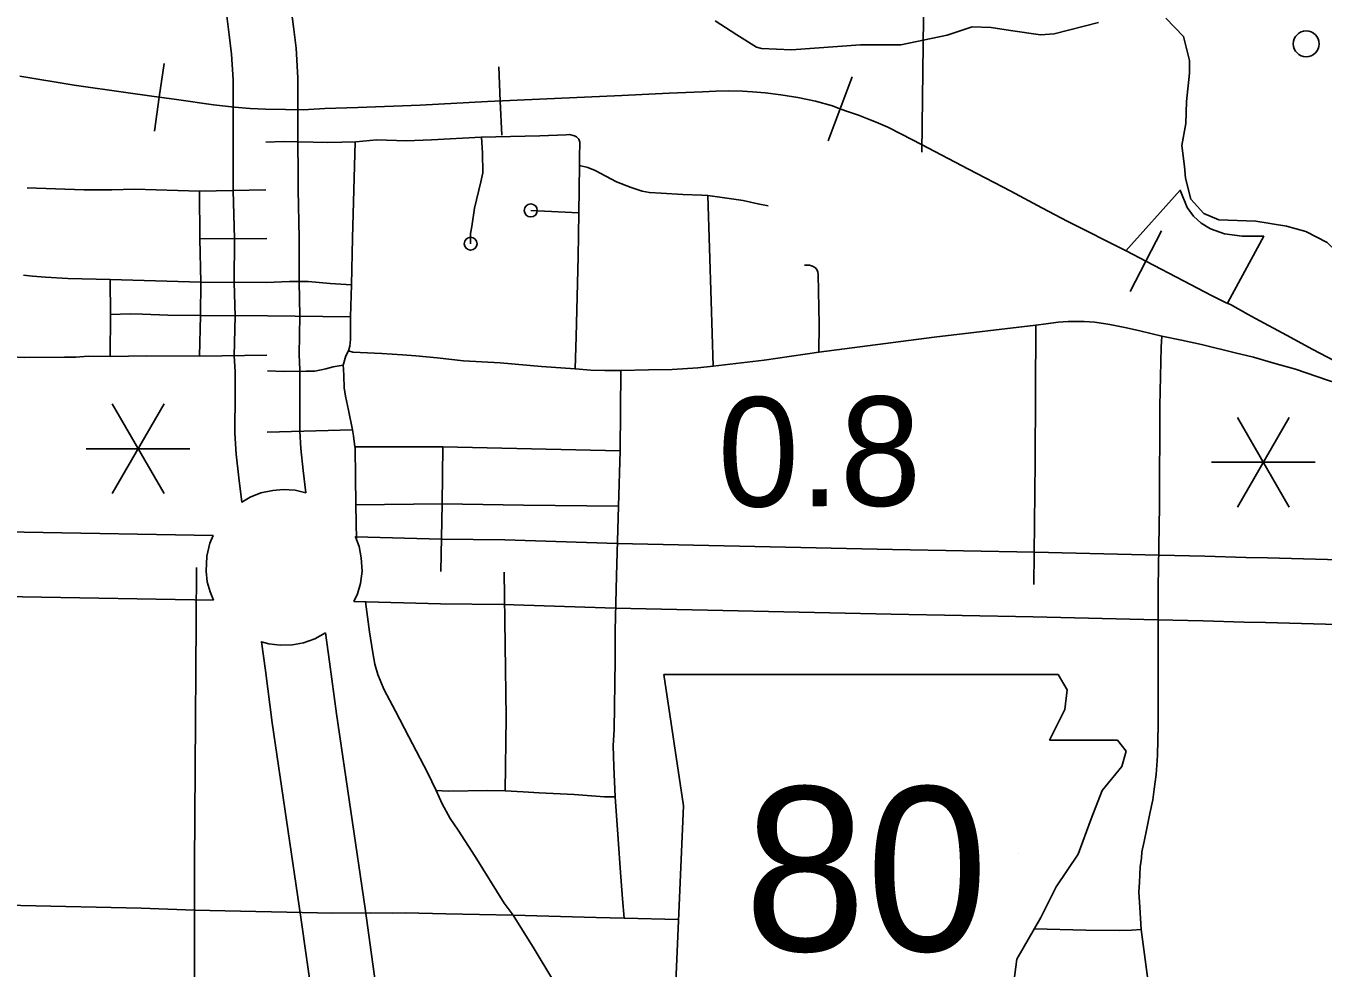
# Model space of a CAD drawing. Extents: x 1382482 to 1385815, y 1168351 to 1170484.
# Drawn here: x 1384488.7 to 1384689, y 1168998.2 to 1169143.7 of the extents above; entities that cross this region are included whole.
import ezdxf

# ---------------------------------------------------------------- set-up
doc = ezdxf.new("R2010")
doc.units = 0
for name, color, linetype in [('10', 7, 'Continuous'), ('15', 7, 'Continuous'), ('21', 7, 'Continuous'), ('35', 7, 'Continuous'), ('48', 7, 'Continuous'), ('57', 7, 'Continuous'), ('6', 7, 'Continuous'), ('Default', 7, 'Continuous')]:
    doc.layers.add(name, color=color, linetype=linetype)

msp = doc.modelspace()

# ---------------------------------------------------------------- linework, layer by layer
at = {"layer": '10'}
for points in [[(1384526.58, 1169162.13), (1384527.61, 1169157.62), (1384528.26, 1169154.89), (1384528.87, 1169151.52), (1384529.56, 1169147.56), (1384530.06, 1169143.59), (1384530.46, 1169140.27), (1384530.72, 1169135.7), (1384530.75, 1169128.28), (1384530.76, 1169118.44), (1384530.93, 1169110.92), (1384530.91, 1169104.17), (1384531.04, 1169098.92), (1384530.92, 1169092.95), (1384531.06, 1169090.6), (1384531.05, 1169086.99), (1384531.01, 1169081.11), (1384531.18, 1169078.43), (1384531.55, 1169075.06), (1384531.97, 1169071.58)], [(1384531.97, 1169071.58), (1384530.33, 1169071.99), (1384528.48, 1169072.08), (1384526.89, 1169071.95), (1384525.03, 1169071.58), (1384523.37, 1169070.92), (1384522.07, 1169070.15), (1384521.61, 1169073.91), (1384521.21, 1169077.56), (1384521, 1169080.83), (1384521.05, 1169087.04), (1384521.06, 1169090.32), (1384520.92, 1169092.76), (1384521.03, 1169098.9), (1384520.91, 1169104.06), (1384520.93, 1169110.82), (1384520.76, 1169118.32), (1384520.75, 1169128.25), (1384520.72, 1169135.4), (1384520.49, 1169139.38), (1384520.13, 1169142.36), (1384519.67, 1169146.07)], [(1384331.14, 1169069.25), (1384336.01, 1169069.25), (1384348.29, 1169069.04), (1384378.57, 1169068.37), (1384410.62, 1169067.66), (1384436, 1169067.05), (1384453.29, 1169066.56), (1384470.56, 1169066.07), (1384488.49, 1169065.52), (1384517.63, 1169064.98), (1384517.16, 1169063.79), (1384516.67, 1169061.78), (1384516.58, 1169059.48), (1384516.75, 1169057.84), (1384517.21, 1169056.31), (1384517.71, 1169054.98)], [(1384539.36, 1169054.8), (1384539.93, 1169055.99), (1384540.39, 1169057.6), (1384540.65, 1169059.48), (1384540.52, 1169061.52), (1384540.19, 1169063.32), (1384539.61, 1169064.8), (1384552.93, 1169064.43), (1384562.7, 1169064.31), (1384580.05, 1169063.77), (1384622.56, 1169062.85), (1384644.46, 1169062.41), (1384663.7, 1169061.97), (1384670.78, 1169061.78), (1384677.1, 1169061.61), (1384680.43, 1169061.53), (1384698.96, 1169061.01)], [(1384517.71, 1169054.98), (1384488.24, 1169055.52), (1384470.26, 1169056.07), (1384453.01, 1169056.56), (1384435.73, 1169057.05), (1384410.39, 1169057.66), (1384378.35, 1169058.38), (1384348.09, 1169059.04), (1384335.92, 1169059.25), (1384331.15, 1169059.25)], [(1384698.68, 1169051.02), (1384680.16, 1169051.53), (1384676.84, 1169051.61), (1384670.51, 1169051.79), (1384663.45, 1169051.98), (1384644.25, 1169052.41), (1384622.35, 1169052.86), (1384579.79, 1169053.78), (1384562.48, 1169054.31), (1384552.73, 1169054.43), (1384539.36, 1169054.8)]]:
    msp.add_lwpolyline(points, dxfattribs=at)
at = {"layer": '15'}
for points in [[(1384535.02, 1169049.94), (1384533.37, 1169049.02), (1384531.6, 1169048.43), (1384529.89, 1169048.1), (1384528.02, 1169048.07), (1384526.27, 1169048.27), (1384525.11, 1169048.58), (1384525.72, 1169044.13), (1384526.78, 1169036.05), (1384531.2, 1169005.95), (1384532.97, 1168993.24), (1384536.19, 1168970.39), (1384537.07, 1168964.62), (1384537.44, 1168962.3), (1384537.78, 1168960.47), (1384538.34, 1168958.17), (1384539.05, 1168956.06), (1384539.87, 1168954.17), (1384541.35, 1168951.36), (1384542.89, 1168949.25), (1384544.61, 1168947.32), (1384546.4, 1168945.48), (1384547.01, 1168944.97), (1384553.41, 1168952.66)], [(1384553.41, 1168952.66), (1384553.21, 1168952.83), (1384551.93, 1168954.14), (1384550.68, 1168955.54), (1384549.85, 1168956.67), (1384548.89, 1168958.5), (1384548.39, 1168959.64), (1384547.96, 1168960.94), (1384547.56, 1168962.59), (1384547.29, 1168964), (1384546.95, 1168966.15), (1384546.08, 1168971.84), (1384542.87, 1168994.63), (1384541.1, 1169007.37), (1384536.68, 1169037.42), (1384535.63, 1169045.46), (1384535.02, 1169049.94)]]:
    msp.add_lwpolyline(points, dxfattribs=at)
at = {"layer": '21'}
for p, q in [((1384587.25, 1169043.53), (1384590.29, 1169023.23)), ((1384649.51, 1169041.16), (1384648.1, 1169043.5)), ((1384649.17, 1169038.11), (1384649.51, 1169041.16)), ((1384646.8, 1169033.38), (1384649.17, 1169038.11)), ((1384657.29, 1169033.38), (1384646.8, 1169033.38)), ((1384658.64, 1169031.69), (1384657.29, 1169033.38)), ((1384657.96, 1169029.32), (1384658.64, 1169031.69)), ((1384654.92, 1169025.6), (1384657.96, 1169029.32)), ((1384653.23, 1169021.2), (1384654.92, 1169025.6)), ((1384590.29, 1169023.23), (1384588.94, 1168992.44)), ((1384651.2, 1169015.78), (1384653.23, 1169021.2)), ((1384647.81, 1169010.71), (1384651.2, 1169015.78)), ((1384645.45, 1169005.97), (1384647.81, 1169010.71)), ((1384641.72, 1168999.54), (1384645.45, 1169005.97)), ((1384640.71, 1168991.42), (1384641.72, 1168999.54))]:
    msp.add_line(p, q, dxfattribs=at)
msp.add_lwpolyline([(1384587.25, 1169043.53), (1384648.1, 1169043.5)], dxfattribs=at)
at = {"layer": '35'}
for points in [[(1384595.14, 1169144.5), (1384598.5, 1169142.35), (1384601.54, 1169140.45), (1384602.34, 1169140.25), (1384606.96, 1169140.01), (1384617.58, 1169140.82), (1384623.82, 1169140.81), (1384631, 1169142.3), (1384634.86, 1169143.61), (1384637.8, 1169143.46), (1384640.74, 1169143.01), (1384645.4, 1169142.33), (1384647.5, 1169142.49), (1384654.33, 1169144.26)], [(1384664.73, 1169144.94), (1384667.49, 1169142.09), (1384668.38, 1169138.41), (1384668.38, 1169136.45), (1384667.96, 1169132.06), (1384667.82, 1169128.63), (1384667.24, 1169125.23), (1384667.63, 1169122.01), (1384667.78, 1169120.18), (1384668.61, 1169116.96), (1384670.63, 1169114.77), (1384672.95, 1169113.76)], [(1384672.95, 1169113.76), (1384678.65, 1169113.58), (1384683.4, 1169112.81), (1384686.36, 1169111.95), (1384689.68, 1169110.29), (1384695.63, 1169104.5)]]:
    msp.add_lwpolyline(points, dxfattribs=at)
at = {"layer": '48'}
for p, q in [((1384510.07, 1169085.34), (1384502.07, 1169071.48)), ((1384502.07, 1169085.34), (1384510.07, 1169071.48)), ((1384683.8, 1169083.24), (1384675.8, 1169069.38)), ((1384675.8, 1169083.24), (1384683.8, 1169069.38)), ((1384498.07, 1169078.41), (1384514.07, 1169078.41)), ((1384671.8, 1169076.31), (1384687.8, 1169076.31))]:
    msp.add_line(p, q, dxfattribs=at)
at = {"layer": '57'}
msp.add_lwpolyline([(1384641.96, 1169015.87), (1384641.96, 1169015.87), (1384641.96, 1169015.87), (1384641.96, 1169015.87)], close=True, dxfattribs=at)
at = {"layer": '6'}
for points in [[(1384551.81, 1169268.36), (1384551.43, 1169240.21), (1384595.64, 1169239.04), (1384595.31, 1169217.6), (1384551.14, 1169218.65), (1384550.96, 1169204.7), (1384628.04, 1169202.97), (1384627.06, 1169124.2)], [(1384658.58, 1169108.97), (1384666.97, 1169118.33), (1384668.02, 1169115.69), (1384669, 1169114.33), (1384670.21, 1169113.27), (1384671.64, 1169112.37), (1384673.83, 1169111.61), (1384676.54, 1169111.24), (1384679.86, 1169111.24), (1384674.32, 1169100.97)]]:
    msp.add_lwpolyline(points, dxfattribs=at)
at = {"layer": 'Default'}
for p, q in [((1384509.33, 1169132.72), (1384510.09, 1169137.94)), ((1384561.98, 1169132.12), (1384561.75, 1169137.4)), ((1384614.44, 1169130.93), (1384616.3, 1169135.87)), ((1384509.33, 1169132.72), (1384508.57, 1169127.49)), ((1384561.98, 1169132.12), (1384562.22, 1169126.85)), ((1384614.44, 1169130.93), (1384612.59, 1169125.98)), ((1384661.66, 1169107.39), (1384664.07, 1169112.09)), ((1384661.66, 1169107.39), (1384659.25, 1169102.7))]:
    msp.add_line(p, q, dxfattribs=at)
for points in [[(1384627.01, 1169125.39), (1384623.94, 1169126.98), (1384621.8, 1169128.06), (1384620.01, 1169128.86), (1384618.85, 1169129.34), (1384617.3, 1169129.94), (1384615.74, 1169130.44), (1384614.39, 1169130.94), (1384613.26, 1169131.38), (1384610.64, 1169132.12), (1384607.91, 1169132.67), (1384605.32, 1169133.08), (1384602.9, 1169133.39), (1384600.91, 1169133.56), (1384599.4, 1169133.65), (1384597.29, 1169133.7), (1384595.29, 1169133.65), (1384593.2, 1169133.57), (1384588.04, 1169133.35), (1384580.77, 1169132.97), (1384568.05, 1169132.39), (1384560.01, 1169132.04), (1384549.6, 1169131.51), (1384539.97, 1169131.1), (1384534.87, 1169130.96), (1384531.54, 1169130.74), (1384528.83, 1169130.79), (1384525.73, 1169130.88), (1384523.36, 1169130.98), (1384520.95, 1169131.16), (1384517.69, 1169131.54), (1384511.98, 1169132.34), (1384508.17, 1169132.89), (1384504.16, 1169133.46), (1384496.19, 1169134.6), (1384487.82, 1169135.95)], [(1384691.89, 1169091.43), (1384687.46, 1169093.74), (1384683.37, 1169095.95), (1384678.59, 1169098.51), (1384677.46, 1169099.16), (1384674.74, 1169100.67), (1384674.08, 1169100.95), (1384671.81, 1169102.09), (1384667.47, 1169104.32), (1384661.77, 1169107.34), (1384658.62, 1169108.96), (1384649.63, 1169113.53), (1384645.62, 1169115.62), (1384640.79, 1169118.2), (1384634.28, 1169121.61), (1384627.01, 1169125.39), (1384623.94, 1169126.98), (1384621.8, 1169128.06), (1384620.01, 1169128.86), (1384618.85, 1169129.34), (1384617.3, 1169129.94), (1384615.74, 1169130.44), (1384614.39, 1169130.94), (1384613.26, 1169131.38), (1384610.64, 1169132.12), (1384607.91, 1169132.67), (1384605.32, 1169133.08), (1384602.9, 1169133.39), (1384600.91, 1169133.56), (1384599.4, 1169133.65), (1384597.29, 1169133.7), (1384595.29, 1169133.65), (1384593.2, 1169133.57), (1384588.04, 1169133.35), (1384580.77, 1169132.97), (1384568.05, 1169132.39), (1384560.01, 1169132.04), (1384549.6, 1169131.51), (1384539.97, 1169131.1), (1384534.87, 1169130.96), (1384531.54, 1169130.74), (1384528.83, 1169130.79), (1384525.73, 1169130.88), (1384523.36, 1169130.98), (1384520.95, 1169131.16), (1384517.69, 1169131.54), (1384511.98, 1169132.34), (1384508.17, 1169132.89), (1384504.16, 1169133.46), (1384496.19, 1169134.6), (1384487.82, 1169135.95)], [(1384574.21, 1169123.31), (1384574.2, 1169123.39), (1384574.25, 1169125.77), (1384574.12, 1169126.24), (1384573.73, 1169126.59), (1384573.43, 1169126.76), (1384572.69, 1169126.93), (1384572.18, 1169126.89), (1384568.07, 1169126.76), (1384559.05, 1169126.54), (1384551.36, 1169126.15), (1384547.47, 1169125.98), (1384542.9, 1169126.11), (1384539.7, 1169125.83), (1384535.38, 1169125.72), (1384528.52, 1169125.85), (1384525.8, 1169125.77)], [(1384539.81, 1169064.3), (1384539.69, 1169069.75), (1384539.56, 1169078.47), (1384539.52, 1169078.71), (1384539.3, 1169080.37), (1384539.17, 1169081.3), (1384538.57, 1169084.34), (1384538.09, 1169086.5), (1384537.88, 1169087.8), (1384537.83, 1169089.67), (1384537.79, 1169090.71), (1384537.75, 1169091.31), (1384537.92, 1169092.05), (1384538.13, 1169092.74), (1384538.53, 1169093.53), (1384538.78, 1169094.25), (1384538.87, 1169095.28), (1384538.88, 1169098.78), (1384539.03, 1169103.7), (1384539.17, 1169110.96), (1384539.58, 1169125.82)], [(1384559.11, 1169126.55), (1384559.22, 1169124.12), (1384559.27, 1169121.05), (1384558.96, 1169119.63), (1384558.01, 1169115.57), (1384557.58, 1169112.76), (1384557.41, 1169111.64), (1384557.41, 1169110.08)], [(1384691.89, 1169091.43), (1384687.46, 1169093.74), (1384683.37, 1169095.95), (1384678.59, 1169098.51), (1384677.46, 1169099.16), (1384674.74, 1169100.67), (1384674.08, 1169100.95), (1384671.81, 1169102.09), (1384667.47, 1169104.32), (1384661.77, 1169107.34), (1384658.62, 1169108.96), (1384649.63, 1169113.53), (1384645.62, 1169115.62), (1384640.79, 1169118.2), (1384634.28, 1169121.61), (1384627.01, 1169125.39)], [(1384573.55, 1169090.73), (1384573.72, 1169095.73), (1384574.02, 1169108.03), (1384574.11, 1169114.86), (1384574.23, 1169122.15), (1384574.21, 1169123.31)], [(1384574.23, 1169122.15), (1384575.48, 1169121.86), (1384576.63, 1169121.38), (1384579.94, 1169119.65), (1384582.19, 1169118.74), (1384583.87, 1169118.21), (1384585.02, 1169117.97), (1384586.8, 1169117.88), (1384590.15, 1169117.69), (1384593.08, 1169117.59), (1384594.01, 1169117.53), (1384596.25, 1169117.21), (1384599.51, 1169116.73), (1384601.77, 1169116.25), (1384603.34, 1169115.91)], [(1384525.76, 1169118.38), (1384515.56, 1169118.22), (1384505.51, 1169118.49), (1384502.01, 1169118.41), (1384497.67, 1169118.41), (1384488.91, 1169118.71)], [(1384515.55, 1169092.72), (1384515.55, 1169092.72), (1384515.71, 1169098.98), (1384515.73, 1169104.15), (1384515.6, 1169110.85), (1384515.56, 1169118.22)], [(1384594.83, 1169091.18), (1384594.54, 1169101.26), (1384594.01, 1169117.53)], [(1384566.69, 1169115.22), (1384574.11, 1169114.86)], [(1384525.92, 1169092.85), (1384515.55, 1169092.72), (1384507.41, 1169092.74), (1384501.76, 1169092.67), (1384498.36, 1169092.71), (1384496.44, 1169092.56), (1384494.7, 1169092.56), (1384488.59, 1169092.52), (1384479.65, 1169092.89), (1384470.75, 1169093.07), (1384462.87, 1169093.22), (1384453.41, 1169093.52), (1384436.05, 1169093.87), (1384420.57, 1169094.22), (1384412.83, 1169094.44), (1384411.24, 1169094.63), (1384410.47, 1169094.96), (1384409.95, 1169095.29), (1384409.66, 1169095.7), (1384409.43, 1169096.4), (1384409.32, 1169097.18), (1384409.32, 1169098.1), (1384409.51, 1169104.64), (1384409.69, 1169114.58)], [(1384525.93, 1169110.87), (1384515.6, 1169110.85)], [(1384525.91, 1169104.11), (1384515.73, 1169104.15), (1384501.77, 1169104.53), (1384495.21, 1169104.69), (1384491.74, 1169104.92), (1384489.75, 1169105.07), (1384488.38, 1169105.21)], [(1384608.97, 1169106.78), (1384609.75, 1169106.76), (1384610.2, 1169106.63), (1384610.64, 1169106.34), (1384610.92, 1169106), (1384611.02, 1169105.68), (1384611.05, 1169105.33), (1384611.22, 1169097.6), (1384611.18, 1169093.32)], [(1384501.77, 1169104.53), (1384501.78, 1169099.13), (1384501.76, 1169092.67)], [(1384525.91, 1169104.11), (1384529.44, 1169104.25), (1384532.33, 1169104.25), (1384535.7, 1169103.95), (1384539.03, 1169103.7)], [(1384501.78, 1169099.13), (1384504.85, 1169099.22), (1384506.75, 1169099.2), (1384510.66, 1169099.06), (1384515.71, 1169098.98), (1384526.04, 1169098.91)], [(1384526.04, 1169098.91), (1384538.88, 1169098.78)], [(1384703.14, 1169085.08), (1384695.21, 1169087.24), (1384689.69, 1169088.97), (1384684.76, 1169090.69), (1384681.44, 1169091.64), (1384678.29, 1169092.53), (1384675.44, 1169093.24), (1384670.27, 1169094.49), (1384667.15, 1169095.16), (1384664.15, 1169095.78), (1384660.74, 1169096.61), (1384658.66, 1169097.09), (1384656.1, 1169097.62), (1384653.81, 1169097.96), (1384652.15, 1169098.05), (1384649.66, 1169098.07), (1384648.1, 1169097.96), (1384646.25, 1169097.68), (1384644.67, 1169097.5), (1384628.96, 1169095.62), (1384611.18, 1169093.32), (1384602.72, 1169092.07), (1384594.83, 1169091.18)], [(1384644.67, 1169097.5), (1384644.59, 1169076.4), (1384644.35, 1169057.41)], [(1384663.58, 1169056.97), (1384663.76, 1169069.57), (1384663.84, 1169085.03), (1384664.02, 1169094.11), (1384664.15, 1169095.78)], [(1384538.53, 1169093.53), (1384539.23, 1169093.34), (1384540.33, 1169093.25), (1384543.68, 1169093.1), (1384546.9, 1169092.91), (1384548.93, 1169092.76), (1384552.24, 1169092.43), (1384556.32, 1169092), (1384561.98, 1169091.68), (1384568.34, 1169091.09), (1384573.55, 1169090.73), (1384575.95, 1169090.55), (1384578.13, 1169090.49), (1384580.59, 1169090.49), (1384584.85, 1169090.6), (1384588.54, 1169090.64), (1384592.49, 1169090.9), (1384594.83, 1169091.18)], [(1384537.75, 1169091.31), (1384536.2, 1169091.06), (1384535.04, 1169090.76), (1384533.34, 1169090.39), (1384532.01, 1169090.37), (1384528.56, 1169090.33), (1384526.06, 1169090.46)], [(1384579.92, 1169058.78), (1384580.22, 1169069.53), (1384580.48, 1169078.08), (1384580.59, 1169090.49)], [(1384539.17, 1169081.3), (1384526, 1169080.97)], [(1384539.52, 1169078.71), (1384553.14, 1169078.68), (1384580.48, 1169078.08)], [(1384553.14, 1169078.68), (1384552.99, 1169069.89), (1384552.83, 1169059.43)], [(1384539.69, 1169069.75), (1384552.99, 1169069.89), (1384565.56, 1169069.7), (1384580.22, 1169069.53)], [(1384515.06, 1169060.03), (1384515.03, 1169051.69), (1384514.88, 1169028.93), (1384514.76, 1169014.23), (1384514.78, 1169007.11)], [(1384562.72, 1169025.55), (1384562.87, 1169036.89), (1384562.59, 1169059.31)], [(1384579.92, 1169058.78), (1384579.71, 1169050.33), (1384579.7, 1169045.72), (1384579.56, 1169035.04), (1384579.44, 1169032.51), (1384579.52, 1169029.32), (1384579.74, 1169024.62), (1384580.18, 1169018.09), (1384580.53, 1169012.91), (1384580.88, 1169008.84), (1384581.1, 1169005.87)], [(1384663.58, 1169056.97), (1384663.56, 1169035.7), (1384663.47, 1169031.07), (1384663.4, 1169030.21), (1384663.28, 1169028.05), (1384662.97, 1169025.79), (1384662.74, 1169024.15), (1384662.27, 1169022.05), (1384661.8, 1169019.71), (1384661.41, 1169017.72), (1384661.06, 1169016.12), (1384660.98, 1169015.15), (1384660.79, 1169013.82), (1384660.71, 1169012.54), (1384660.67, 1169011.41), (1384660.59, 1169009.89), (1384660.71, 1169007.57), (1384660.95, 1169004.14), (1384661.96, 1168996.37)], [(1384563.95, 1169006.34), (1384562.61, 1169008.19), (1384558.09, 1169015.4), (1384555.48, 1169019.45), (1384554.27, 1169021.28), (1384553.03, 1169023.54), (1384552.09, 1169025.57), (1384550.77, 1169028.37), (1384547.88, 1169033.9), (1384545.79, 1169037.85), (1384544, 1169041.24), (1384543.06, 1169043.5), (1384542.6, 1169045.1), (1384542.29, 1169046.86), (1384541.78, 1169050.09), (1384541.17, 1169054.75)], [(1384552.09, 1169025.57), (1384553.95, 1169025.51), (1384560.07, 1169025.59), (1384562.72, 1169025.55), (1384565.52, 1169025.4), (1384568.01, 1169025.24), (1384573.39, 1169024.97), (1384578.07, 1169024.62), (1384579.74, 1169024.62)], [(1384536.15, 1169006.66), (1384514.78, 1169007.11), (1384506.53, 1169007.4), (1384487.98, 1169007.85), (1384469.71, 1169008.24), (1384468.76, 1169008.33), (1384457.28, 1169008.63), (1384453.61, 1169008.63), (1384435.52, 1169009.23)], [(1384514.78, 1169007.11), (1384514.75, 1168993.96), (1384514.66, 1168971.64), (1384514.65, 1168969.45), (1384514.59, 1168963.28), (1384514.71, 1168958.3), (1384514.56, 1168954.28), (1384514.37, 1168940.95), (1384514.19, 1168930.41), (1384513.88, 1168913.71), (1384514.16, 1168902.87)], [(1384589.52, 1169005.64), (1384581.1, 1169005.87), (1384576.81, 1169005.98), (1384563.95, 1169006.34), (1384553.58, 1169006.53), (1384547.36, 1169006.69), (1384545.29, 1169006.65), (1384541.94, 1169006.69), (1384536.15, 1169006.66)], [(1384563.95, 1169006.34), (1384567.23, 1169001.13), (1384570.11, 1168996.33), (1384572.61, 1168992.46), (1384573.93, 1168990.16), (1384575.15, 1168988.01), (1384576.33, 1168985.51), (1384578.29, 1168979.59), (1384586.12, 1168957.2), (1384589, 1168949.61), (1384591.55, 1168941.5), (1384594.29, 1168932.5), (1384594.48, 1168930.69), (1384594.27, 1168927.77)], [(1384660.95, 1169004.14), (1384659.47, 1169004.03), (1384657.6, 1169003.96), (1384652.42, 1169004.03), (1384644.42, 1169004.21)]]:
    msp.add_lwpolyline(points, dxfattribs=at)
for centre, radius in [((1384686.42, 1169140.96), 2), ((1384566.69, 1169115.22), 1), ((1384557.41, 1169110.08), 1)]:
    msp.add_circle(centre, radius, dxfattribs=at)

# ---------------------------------------------------------------- texts
at = {"layer": '21'}
msp.add_text('80', height=25.344, dxfattribs=at).set_placement((1384599.62, 1169000.81))
at = {"layer": '48'}
msp.add_text('0.8', height=16.896, rotation=0.3049, dxfattribs=at).set_placement((1384595.6, 1169069.44))

doc.saveas('drawing.dxf')
